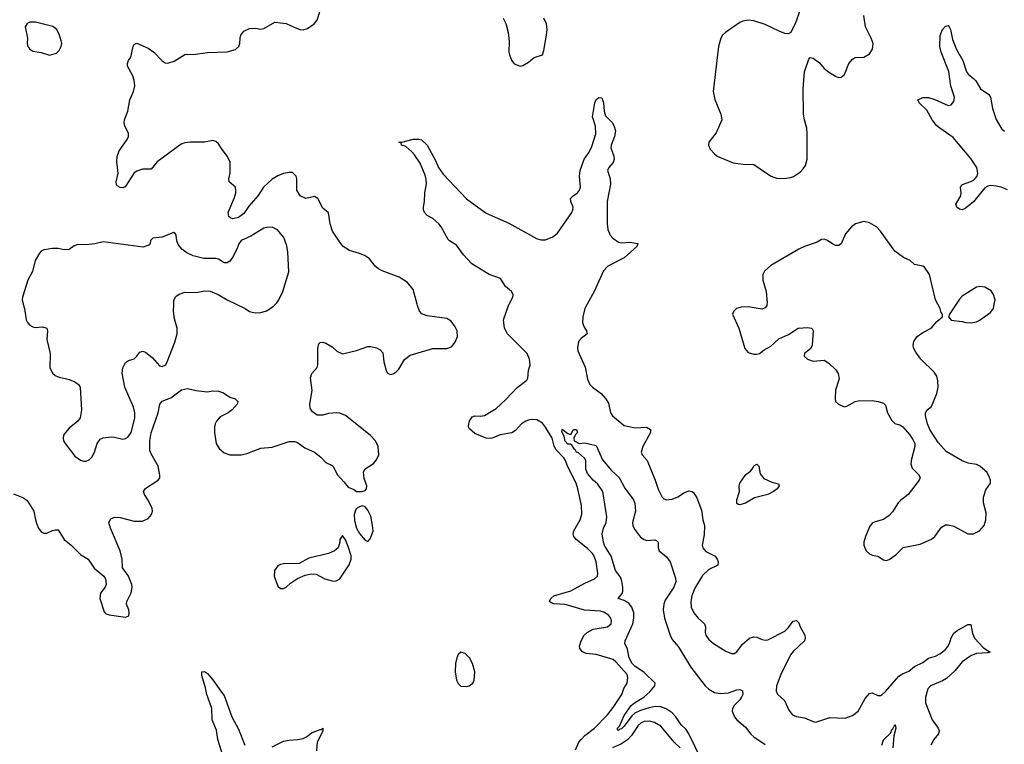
# Model space of a CAD drawing. Header units: inches. Extents: x 1839270 to 1929235, y 762242 to 910350.
# Tile 359 of 362: x 1911578 to 1918568, y 896875 to 902020. Entities that reach past the tile are written whole.
import ezdxf

# ---------------------------------------------------------------- set-up
doc = ezdxf.new("R2010")
doc.units = ezdxf.units.IN
doc.header["$MEASUREMENT"] = 0
doc.layers.add('B9819', color=7, linetype='Continuous')
doc.layers.add('B9910', color=7, linetype='Continuous')

msp = doc.modelspace()

# ---------------------------------------------------------------- linework, layer by layer
at = {"layer": 'B9819', "color": 5}
for points, elevation in [([(1911534.7, 898654.7), (1911604.4, 898624.4), (1911630, 898606), (1911679, 898530), (1911688.8, 898468.8), (1911698.3, 898438.3), (1911710.3, 898410.3), (1911730, 898384), (1911750, 898373.4), (1911770, 898373.4), (1911810, 898393), (1911830, 898399.1), (1911850, 898398.8), (1911893.4, 898330), (1911942, 898290), (1912010, 898224), (1912062.8, 898190), (1912106, 898126), (1912174.8, 898070), (1912186.8, 898050), (1912190.9, 898009.1), (1912184.7, 897990), (1912150.9, 897949.1), (1912147.3, 897910), (1912176.8, 897816.8), (1912190, 897801), (1912213.7, 897793.7), (1912330, 897779.1), (1912351.6, 897788.4), (1912355.1, 897810), (1912352, 897830), (1912336, 897870), (1912337.2, 897890), (1912369.6, 897950), (1912375.1, 897990), (1912373, 898010), (1912350, 898069.2), (1912307.7, 898127.7), (1912305.6, 898190), (1912290.9, 898250), (1912223.1, 898410), (1912211.6, 898450), (1912223.9, 898476.1), (1912251.3, 898488.7), (1912290, 898485.7), (1912390, 898460.3), (1912450, 898460.3), (1912490, 898479.3), (1912514.1, 898505.9), (1912520.5, 898530), (1912518.7, 898550), (1912490, 898609), (1912462.7, 898650), (1912457.2, 898670), (1912469.2, 898690), (1912480.7, 898699.3), (1912559.6, 898750), (1912571.6, 898768.4), (1912572.6, 898787.4), (1912561.4, 898850), (1912510, 898936.9), (1912501.6, 898961.6), (1912500.8, 899030), (1912510, 899087.7), (1912561.5, 899230), (1912571.8, 899290), (1912588.7, 899311.3), (1912650, 899335.3), (1912726.8, 899393.2), (1912770, 899402.3), (1912830, 899387.5), (1912890, 899379.8), (1912910, 899378.7), (1912950, 899386.2), (1912990, 899382.9), (1913025.5, 899370), (1913070, 899339.3), (1913107.5, 899327.5), (1913126, 899310), (1913121, 899290), (1913087.3, 899250), (1913058.8, 899230), (1913000.2, 899199.7), (1912974.9, 899170), (1912964.9, 899150), (1912960.4, 899130), (1912961.3, 899090), (1912972, 899010), (1912994.8, 898974.8), (1913030, 898944.9), (1913070, 898931.8), (1913150, 898930.4), (1913190, 898940.5), (1913290, 898977.3), (1913370, 898985.5), (1913490, 899026), (1913530, 899025.5), (1913550, 899017.1), (1913601.4, 898981.4), (1913670.4, 898950.4), (1913714.6, 898914.6), (1913750, 898876), (1913795.2, 898855.2), (1913804.9, 898844.9), (1913830.8, 898790), (1913879.9, 898739.9), (1913910, 898701), (1913950, 898684.7), (1913970, 898671.3), (1914008.9, 898671.1), (1914030, 898678), (1914039, 898690), (1914041.2, 898710), (1914023.7, 898763.7), (1914019, 898810), (1914029.5, 898830.5), (1914089, 898870), (1914110, 898896), (1914127, 898930), (1914123, 898990), (1914104.2, 899030), (1914066.6, 899070), (1913890, 899209.8), (1913850, 899225.4), (1913830, 899228), (1913770, 899224.2), (1913730, 899213), (1913690, 899213.3), (1913656.4, 899236.4), (1913640.9, 899260.9), (1913638.3, 899290), (1913653.5, 899386.5), (1913642.3, 899477.7), (1913651.2, 899508.8), (1913688.5, 899551.5), (1913695.4, 899570), (1913694.4, 899685.6), (1913702.2, 899717.8), (1913711.2, 899728.8), (1913730, 899730.3), (1913750, 899724.4), (1913796.3, 899696.3), (1913830, 899667.4), (1913870, 899648.4), (1913969.7, 899670.3), (1914050, 899698.7), (1914070, 899700.3), (1914111, 899690), (1914136.7, 899676.7), (1914154.9, 899654.9), (1914163.1, 899590), (1914180.4, 899530), (1914190, 899510.8), (1914210, 899502), (1914230, 899505.5), (1914250, 899519.3), (1914270, 899539.3), (1914310, 899608.4), (1914350, 899638), (1914510, 899686.4), (1914610, 899686), (1914642.4, 899697.6), (1914669.4, 899730), (1914687, 899770), (1914682.9, 899810), (1914670, 899839), (1914640.1, 899880.1), (1914610, 899899.3), (1914470, 899916.9), (1914432.3, 899932.2), (1914416.9, 899950), (1914401.7, 899990), (1914399, 900000)], 720), ([(1911602.8, 900000), (1911610.7, 899970), (1911623.8, 899890), (1911633.4, 899870), (1911650, 899850.7), (1911670, 899840.5), (1911690, 899835.5), (1911738.5, 899838.5), (1911771, 899830), (1911774.8, 899810), (1911770.7, 899750), (1911794.9, 899650), (1911790.5, 899550), (1911810, 899510.8), (1911830, 899493.4), (1911850, 899484.4), (1911930, 899464.9), (1911968.3, 899448.3), (1911994.8, 899430), (1912007.3, 899410), (1912017.3, 899250), (1912007.3, 899192.7), (1911991.3, 899170), (1911930, 899119.3), (1911902, 899090), (1911888.2, 899070), (1911885.5, 899050), (1911888.2, 899030), (1911900.5, 899010), (1911970, 898920.5), (1912010, 898893), (1912030, 898886.4), (1912050, 898886.4), (1912070, 898894.9), (1912090, 898914), (1912107.6, 898950), (1912127.9, 899012.1), (1912150, 899042.8), (1912170, 899050.7), (1912230, 899058), (1912250, 899057.1), (1912310, 899041.1), (1912330, 899045.7), (1912344.5, 899055.5), (1912368.4, 899090), (1912394.4, 899190), (1912396.2, 899230), (1912386.8, 899270), (1912324.7, 899410), (1912305, 899510), (1912310.6, 899549.4), (1912330, 899585.7), (1912350, 899600.9), (1912390, 899612.4), (1912409.6, 899630), (1912430, 899658.8), (1912450, 899667.7), (1912470, 899660.5), (1912520.3, 899620.3), (1912570, 899562), (1912590, 899557.4), (1912614.2, 899570), (1912625.7, 899590), (1912678.9, 899730), (1912696, 899790), (1912696.1, 899830), (1912676.4, 899896.4), (1912669.7, 899950.3), (1912671.1, 900000)], 740), ([(1913114, 900000), (1913177.3, 899970), (1913209, 899949), (1913250, 899938.7), (1913290, 899941.1), (1913330, 899952.2), (1913377, 899983), (1913393.7, 900000)], 740), ([(1915524.2, 896835.8), (1915547.6, 896890), (1915563.5, 896910), (1915590, 896937.5), (1915658.9, 896990), (1915750, 897085.8), (1915790, 897137.3), (1915851.6, 897230), (1915867.5, 897272.5), (1915891.1, 897310), (1915896, 897350), (1915889.8, 897370), (1915810, 897461.6), (1915790, 897476.8), (1915670, 897514), (1915599.6, 897519.6), (1915572.7, 897532.7), (1915555.3, 897555.3), (1915551.2, 897571.2), (1915562.8, 897610), (1915585.1, 897650), (1915605.4, 897670), (1915650, 897692.7), (1915750, 897709.3), (1915775.8, 897730), (1915780.4, 897750), (1915775.4, 897770), (1915759.7, 897790), (1915730, 897812), (1915700.9, 897820.9), (1915587.2, 897827.2), (1915450, 897868.7), (1915370, 897873.6), (1915350, 897880.7), (1915339.5, 897890), (1915347.6, 897910), (1915370, 897930.3), (1915490, 897965.2), (1915590, 898019.7), (1915659.5, 898050), (1915678.7, 898070), (1915682.6, 898090), (1915669.8, 898170), (1915655.9, 898210), (1915643.8, 898230), (1915610, 898266.4), (1915529.1, 898329.1), (1915511, 898350), (1915506.4, 898370), (1915511.8, 898390), (1915556.8, 898470), (1915568.7, 898510), (1915566, 898570), (1915540.7, 898690), (1915528.7, 898730), (1915466.2, 898850), (1915453.8, 898890), (1915441.6, 898910), (1915386.6, 898966.6), (1915372.8, 898992.8), (1915357, 899050), (1915310, 899128.2), (1915290, 899156.2), (1915250, 899178.9), (1915210, 899181), (1915190, 899177), (1915170, 899170.5), (1915139.2, 899150), (1915096.6, 899103.4), (1915072.1, 899087.9), (1914988.4, 899071.6), (1914931, 899050), (1914910, 899046.9), (1914890, 899049.7), (1914810, 899082.7), (1914770, 899115.1), (1914765, 899130), (1914766.5, 899150), (1914771.8, 899170), (1914790, 899201.5), (1914810, 899208.4), (1914850, 899204.6), (1914878.7, 899210), (1914961.5, 899258.5), (1915030, 899322.8), (1915110, 899408.9), (1915178.4, 899461.6), (1915185.9, 899474.1), (1915188.9, 899530), (1915201.1, 899570), (1915197.5, 899610), (1915179.6, 899650), (1915039.8, 899790), (1915020.2, 899830), (1915011.9, 899890), (1915048.3, 899991.7), (1915052.5, 900000)], 680), ([(1915606.9, 900000), (1915590.1, 899969.9), (1915575.9, 899910), (1915574.4, 899870), (1915582.4, 899842.4), (1915601.8, 899810), (1915605.7, 899790), (1915563, 899757), (1915545.5, 899734.5), (1915537, 899690), (1915540.8, 899670), (1915592.9, 899552.9), (1915610, 899468), (1915625.6, 899430), (1915643.2, 899410), (1915705.4, 899365.4), (1915737.7, 899330), (1915757.1, 899297.1), (1915772.4, 899230), (1915786.4, 899206.4), (1915870, 899138.9), (1915950, 899121.8), (1916026.9, 899126.9), (1916056.3, 899110), (1916056.4, 899090), (1916001.7, 898990), (1915990.4, 898950), (1915996.4, 898930), (1916031.8, 898890), (1916090, 898750.8), (1916110, 898686.8), (1916139.1, 898630), (1916150, 898619.1), (1916170, 898610.5), (1916210, 898614.9), (1916250, 898631.5), (1916297.2, 898662.8), (1916330, 898674.4), (1916350, 898671.3), (1916362.4, 898662.4), (1916385.7, 898625.7), (1916417.7, 898537.7), (1916427, 898470), (1916438.4, 898430), (1916438.2, 898361.8), (1916422.4, 898290), (1916426.7, 898270), (1916450, 898244.2), (1916514.9, 898210), (1916530.3, 898190), (1916537.6, 898170), (1916533, 898147), (1916470, 898115.4), (1916426.1, 898073.9), (1916370, 897985.1), (1916350.2, 897930), (1916342.8, 897890), (1916345.2, 897850), (1916363.6, 897810), (1916393.7, 897770), (1916440.4, 897730), (1916447.2, 897710), (1916444.9, 897670), (1916450, 897651), (1916470, 897619.5), (1916502.4, 897590), (1916590, 897535.8), (1916630, 897519.5), (1916650, 897520.4), (1916670, 897532.7), (1916710, 897585.3), (1916758, 897630), (1916790, 897639.5), (1916810, 897636.5), (1916850, 897619.5), (1916870, 897615.3), (1916890, 897617.6), (1917010, 897679.5), (1917035.4, 897704.6), (1917070, 897750.5), (1917093.4, 897753.4), (1917110, 897737.3), (1917119.6, 897710), (1917152.7, 897650), (1917154.3, 897625.7), (1917148.5, 897610), (1917070, 897534.5), (1917050, 897509.6), (1916980.8, 897370), (1916951.8, 897290), (1916948.5, 897250), (1916959.3, 897230), (1917006.7, 897186.7), (1917038, 897118), (1917064.4, 897084.4), (1917092.3, 897072.3), (1917150, 897063), (1917210, 897036.3), (1917230, 897033.4), (1917330, 897064.9), (1917438, 897062), (1917490, 897079.5), (1917530, 897110.5), (1917579.5, 897200.5), (1917610, 897235.5), (1917630, 897240.5), (1917670, 897221.7), (1917690, 897222.3), (1917701.6, 897230), (1917724, 897250), (1917820, 897360), (1917844.1, 897375.9), (1917890, 897395.5), (1917931.4, 897428.6), (1917990, 897456.5), (1918030, 897488), (1918078.8, 897501.2), (1918110, 897518.6), (1918150, 897548.2), (1918167, 897570), (1918177.8, 897590), (1918190, 897630.6), (1918210, 897664.4), (1918230, 897680.4), (1918310, 897725.5), (1918330, 897726), (1918341.8, 897661.8), (1918356.5, 897630), (1918421.4, 897561.4), (1918466.8, 897530), (1918450, 897524), (1918370, 897519.8), (1918330, 897503.7), (1918270, 897461.1), (1918220.2, 897399.8), (1918157.7, 897342.3), (1918130, 897325.4), (1918043.1, 897290), (1918024.4, 897270), (1918008, 897210), (1918009, 897169), (1918056.4, 897050), (1918099.5, 896990), (1918106, 896970), (1918101.7, 896950), (1918068.8, 896910), (1918046.4, 896870)], 680), ([(1916882.6, 900000), (1916881.1, 899990), (1916870, 899974), (1916850, 899965.6), (1916750, 899981.4), (1916700.8, 899979.2), (1916666, 899970), (1916646.8, 899950), (1916639.1, 899930), (1916684.2, 899830), (1916726.6, 899686.6), (1916750, 899658), (1916790, 899645.5), (1916810, 899644.9), (1916830, 899650.4), (1916863.8, 899676.2), (1916910, 899701.5), (1916966.4, 899753.6), (1917035.9, 899784.1), (1917104, 899830), (1917170, 899834.9), (1917198, 899830), (1917204.9, 899824.9), (1917210.4, 899810), (1917203.1, 899710), (1917194.4, 899685.6), (1917150.6, 899650), (1917147, 899630), (1917171, 899610), (1917210, 899596.4), (1917290, 899603), (1917321.7, 899581.7), (1917373, 899533), (1917387.5, 899507.5), (1917394.6, 899470), (1917369.3, 899390), (1917366.5, 899330), (1917370.4, 899310), (1917390.7, 899290), (1917430, 899272.4), (1917450, 899277), (1917509.8, 899310.2), (1917530, 899314.3), (1917630, 899315.6), (1917671.3, 899310), (1917710, 899297.1), (1917723.9, 899283.9), (1917739.5, 899230), (1917770, 899173.4), (1917790, 899153), (1917830, 899140.5), (1917848.7, 899128.7), (1917895.9, 899075.9), (1917919.4, 899039.4), (1917932.4, 899010), (1917932.2, 898990), (1917907.1, 898890), (1917905.1, 898865.1), (1917914.8, 898834.8), (1917959.1, 898790), (1917970.4, 898770.4), (1917964, 898750), (1917884.9, 898650), (1917830, 898607), (1917814.9, 898590), (1917774.1, 898525.9), (1917750, 898499.6), (1917710, 898471.8), (1917650, 898456), (1917630, 898445.2), (1917610, 898419), (1917581.6, 898350), (1917570.4, 898310), (1917570.4, 898290), (1917577.1, 898270), (1917588, 898250), (1917610, 898227.7), (1917630, 898217.1), (1917670, 898210.5), (1917710, 898184.4), (1917730, 898181.3), (1917750, 898187), (1917798.2, 898221.8), (1917850, 898273.4), (1917970, 898296.9), (1918050, 898332), (1918073.6, 898350), (1918122.9, 898417.1), (1918150, 898434.4), (1918170, 898434.4), (1918210, 898423.7), (1918310, 898370.3), (1918350, 898370.3), (1918393, 898390), (1918424.2, 898430), (1918438, 898470), (1918439.8, 898519.8), (1918420.4, 898590), (1918420.5, 898630), (1918438, 898682), (1918469, 898730), (1918469, 898750), (1918464, 898770), (1918445.6, 898805.6), (1918395.3, 898850), (1918370, 898860.9), (1918311.5, 898871.5), (1918270, 898887.6), (1918154.6, 898954.6), (1918098, 899018), (1918039.7, 899110), (1918022.4, 899150), (1918007.8, 899210), (1918009.6, 899230), (1918021.2, 899250), (1918050, 899274.8), (1918090, 899365.5), (1918099, 899410), (1918097.1, 899457.1), (1918088.7, 899488.7), (1918070, 899517), (1917975.1, 899610), (1917939.1, 899659.1), (1917923.7, 899690), (1917920.9, 899710), (1917924.8, 899735.2), (1917949.3, 899770), (1917990, 899798.4), (1918049.4, 899830), (1918090, 899877.3), (1918128.7, 899910), (1918128.7, 899930), (1918120.9, 899940.9), (1918112.7, 899970), (1918096.1, 900000)], 720), ([(1918225.9, 900000), (1918178, 899930), (1918171.3, 899910), (1918190, 899887.7), (1918270, 899877.3), (1918294, 899870), (1918330, 899868), (1918370, 899875.5), (1918390, 899885.5), (1918470, 899940.4), (1918491.2, 899970), (1918496.6, 900000)], 720), ([(1916414.9, 896770), (1916328.4, 896950), (1916310, 896980.2), (1916274.4, 897014.4), (1916237, 897070), (1916210, 897098.6), (1916167.5, 897127.5), (1916130, 897141.3), (1916090, 897143), (1916046.7, 897133.4), (1915985.4, 897114.6), (1915944.3, 897095.7), (1915923.2, 897076.8), (1915870, 897004.1), (1915850, 896984.1), (1915838.3, 896981.7), (1915830, 896972.7), (1915822, 896982), (1915821.3, 896990), (1915835.3, 897004.7), (1915870, 897079.5), (1915919.8, 897150), (1915942.9, 897170), (1916009.2, 897210.8), (1916052, 897248), (1916086.5, 897290), (1916089, 897310), (1916010, 897384.2), (1915945.3, 897430), (1915925.4, 897450), (1915904.6, 897490), (1915892.7, 897550), (1915874, 897590), (1915876.5, 897610), (1915931.8, 897730), (1915938.6, 897770), (1915937.2, 897810), (1915923, 897850), (1915899.5, 897879.5), (1915870, 897896.8), (1915825.6, 897910), (1915853.9, 897946.1), (1915858.9, 897961.1), (1915860.7, 897990), (1915853.6, 898033.6), (1915843.1, 898063.1), (1915806.7, 898110), (1915777, 898210), (1915730, 898285.8), (1915721.9, 898310), (1915713.1, 898370), (1915722.4, 898410), (1915740.9, 898450), (1915746.6, 898490), (1915716.9, 898670), (1915683.3, 898723.3), (1915650, 898751.1), (1915610, 898798.9), (1915597.7, 898830), (1915596, 898890), (1915587.7, 898907.7), (1915544.6, 898944.6), (1915530, 898949.7), (1915524.8, 898964.7), (1915516, 898970), (1915498.4, 898998.4), (1915485.6, 899005.6), (1915470, 899006.9), (1915450, 899027), (1915442.7, 899062.7), (1915426.3, 899093.7), (1915429.1, 899109.1), (1915426, 899110), (1915430, 899112), (1915470, 899082), (1915490, 899074), (1915508.7, 899110), (1915530, 899111), (1915538, 899090), (1915524.7, 899075.3), (1915512, 899050), (1915514, 899030), (1915550, 899012), (1915590, 899016), (1915670, 898998), (1915714.8, 898894.8), (1915779.5, 898819.5), (1915833.4, 898770), (1915874.2, 898694.2), (1915936.5, 898610), (1915944.8, 898584.8), (1915950.2, 898530.2), (1915929.1, 898450), (1915931.1, 898430), (1915943.1, 898403.1), (1915986.3, 898346.3), (1916010, 898328.7), (1916030, 898323.1), (1916086.8, 898326.8), (1916101, 898321), (1916110.8, 898310.8), (1916110.7, 898270), (1916118.8, 898250), (1916170, 898205.5), (1916194.9, 898170), (1916234.1, 898054.1), (1916236.2, 898030), (1916221.8, 897990), (1916161.3, 897898.7), (1916150.9, 897870), (1916145.9, 897830), (1916155.8, 897770), (1916195.5, 897650), (1916210, 897619.5), (1916251.5, 897570), (1916342.2, 897422.2), (1916444.5, 897290), (1916470, 897266.2), (1916510, 897242.8), (1916550, 897235.3), (1916610, 897241.5), (1916670, 897261.3), (1916690, 897263.6), (1916710, 897254.6), (1916711.4, 897230), (1916703, 897210), (1916689.4, 897190), (1916649.3, 897150.7), (1916638.1, 897130), (1916635, 897110), (1916651.3, 897071.3), (1916670, 897049), (1916730, 896997.4), (1916768.1, 896948.1), (1916790, 896928.9), (1916870, 896874.6)], 660), ([(1913033, 896750), (1912984.6, 896910), (1912974.7, 896974.7), (1912944.8, 897050), (1912942.1, 897130), (1912906.9, 897230), (1912897.3, 897277.3), (1912870, 897364), (1912870, 897390.8), (1912890, 897393.4), (1912910, 897379.1), (1912950, 897333), (1913010, 897244.9), (1913030, 897222.8), (1913082.6, 897070), (1913130, 896984), (1913175, 896870)], 680), ([(1916267, 896850), (1916224.6, 896890), (1916130, 897003.9), (1916084.2, 897030), (1916050, 897040.5), (1916010, 897036.4), (1915990, 897029), (1915968.1, 897010), (1915921.2, 896938.8), (1915893.3, 896906.7), (1915850, 896878.7), (1915785.2, 896850)], 680), ([(1917698.7, 896870), (1917710, 896906.9), (1917762.2, 896957.8), (1917770, 896981), (1917775.5, 896984.5), (1917790, 897014.8), (1917793, 897013), (1917797.1, 896990), (1917784.8, 896935.2), (1917775.5, 896850)], 660), ([(1913370, 896857.3), (1913450, 896896.8), (1913490, 896905.8), (1913550.9, 896909.1), (1913590, 896917.3), (1913612.7, 896927.3), (1913650, 896956.4), (1913710, 896981), (1913719, 896981), (1913731, 896991), (1913730, 896968.7), (1913690.4, 896889.6), (1913683.8, 896830)], 680)]:
    msp.add_lwpolyline(points, dxfattribs=dict(at, elevation=elevation))
for points, elevation in [([(1916690, 898575.3), (1916678, 898578), (1916670, 898586), (1916669.1, 898610.9), (1916689, 898670), (1916686, 898710), (1916689.5, 898730), (1916734, 898790), (1916766, 898814), (1916783.6, 898836.4), (1916790, 898853.4), (1916810, 898864.7), (1916824.7, 898850), (1916834.6, 898794.6), (1916861.6, 898761.6), (1916917.6, 898737.6), (1916965.4, 898725.4), (1916970.7, 898710), (1916956.3, 898690), (1916930, 898669.6), (1916890, 898649.5), (1916793.7, 898626.3), (1916730, 898586.6)], 680), ([(1914010, 898568.7), (1913990, 898562), (1913970, 898548.7), (1913962.5, 898537.5), (1913952.8, 898507.2), (1913955.8, 898464.2), (1913968.9, 898410), (1913990, 898373), (1914030, 898324.9), (1914050, 898316), (1914066.6, 898333.4), (1914083.3, 898376.7), (1914087, 898390), (1914083.6, 898430), (1914070, 898495.3), (1914050, 898538), (1914030, 898562)], 720), ([(1913870, 898358), (1913851.3, 898330), (1913851.3, 898310), (1913838, 898270), (1913812, 898250), (1913770.5, 898229.5), (1913630, 898196), (1913562, 898158), (1913450, 898156.3), (1913430, 898153), (1913410, 898142), (1913387.4, 898110), (1913383.7, 898070), (1913410, 897998), (1913430, 897981), (1913450, 897981), (1913470, 897991), (1913500.1, 898019.9), (1913550, 898053.4), (1913604.1, 898075.9), (1913650, 898086.8), (1913683.5, 898083.5), (1913744.7, 898050), (1913795.2, 898035.2), (1913810, 898033), (1913830, 898038), (1913850, 898050.6), (1913915.6, 898150), (1913931, 898190), (1913930, 898214), (1913910, 898279), (1913890, 898328)], 720), ([(1914710, 897529.2), (1914690, 897513.2), (1914680.4, 897490), (1914672.7, 897450), (1914668.8, 897388.8), (1914679.1, 897330), (1914690, 897306), (1914710, 897288), (1914750, 897285.5), (1914769.4, 897290.6), (1914795.3, 897310), (1914804, 897330), (1914809.3, 897390), (1914792.3, 897450), (1914770, 897489), (1914740.1, 897520.1)], 720)]:
    msp.add_lwpolyline(points, close=True, dxfattribs=dict(at, elevation=elevation))
at = {"layer": 'B9910', "color": 5}
for points, elevation in [([(1914399, 900000), (1914370, 900105.2), (1914330, 900155.1), (1914272.7, 900192.7), (1914150, 900237.4), (1914126.6, 900250), (1914101.6, 900270), (1914061.1, 900321.1), (1914030, 900343), (1913990, 900361.1), (1913920.3, 900380.3), (1913875.1, 900410), (1913850, 900439.6), (1913798.6, 900518.6), (1913783, 900570), (1913770, 900648), (1913730, 900682), (1913693.2, 900750), (1913670, 900765.2), (1913610, 900749.6), (1913570, 900769.6), (1913560.8, 900780.8), (1913545.6, 900810), (1913546, 900890), (1913541.2, 900910), (1913514.2, 900934.2), (1913490, 900935.1), (1913450, 900927.6), (1913410, 900912.2), (1913370, 900887.2), (1913309.5, 900830.5), (1913270, 900771.1), (1913203.8, 900696.2), (1913170, 900643.9), (1913130, 900616.4), (1913090, 900607), (1913073.2, 900613.2), (1913063.6, 900623.6), (1913057.4, 900650), (1913102.5, 900757.5), (1913112.8, 900790), (1913113, 900810), (1913109.6, 900830), (1913064.8, 900870), (1913062.4, 900890), (1913071.5, 900930), (1913071, 901011), (1913051.8, 901050), (1913010, 901104.7), (1912990, 901139.7), (1912970, 901154.7), (1912950, 901161.3), (1912888.7, 901151.3), (1912789.1, 901150.9), (1912750, 901145.4), (1912723.9, 901136.1), (1912554, 901010), (1912510, 900959.3), (1912450, 900959.7), (1912410, 900945.4), (1912390, 900932.6), (1912326.6, 900833.4), (1912310, 900826.6), (1912291.8, 900828.2), (1912270, 900841.6), (1912264.4, 900850), (1912262.4, 900870), (1912277.3, 900930), (1912266.3, 901010), (1912269.6, 901049.6), (1912284.7, 901090), (1912340.5, 901170), (1912349.6, 901190), (1912350, 901215.3), (1912324.4, 901264.4), (1912319.7, 901290), (1912322.6, 901310), (1912344.4, 901370), (1912360.4, 901450), (1912386, 901510), (1912395.1, 901550), (1912390.8, 901590), (1912380.7, 901620.7), (1912342.9, 901690), (1912342, 901710), (1912350, 901731), (1912367, 901753), (1912383.6, 901830), (1912390, 901842.8), (1912410, 901852.4), (1912490, 901817.8), (1912530.3, 901790), (1912590, 901728.7), (1912610, 901714.9), (1912630, 901710.3), (1912674.9, 901725.1), (1912750, 901772.4), (1912770, 901775.9), (1912810, 901772.7), (1912910, 901787.6), (1913050, 901792.3), (1913110, 901809.1), (1913133.5, 901830), (1913140.4, 901850), (1913141.8, 901890), (1913148, 901910), (1913170, 901937.8), (1913210, 901957.5), (1913250, 901960.2), (1913290, 901953.4), (1913310, 901958.2), (1913390, 902001.6), (1913470, 901992.4), (1913530, 901963.8), (1913570, 901950.6), (1913590, 901948), (1913622, 901958), (1913669.2, 901990), (1913690, 902016), (1913736.3, 902170)], 720), ([(1917119.1, 902090), (1917083, 901990), (1917050, 901926), (1917030, 901919.5), (1917010, 901922.9), (1916970, 901937.6), (1916870, 901986.6), (1916790, 902012.1), (1916750, 902017.7), (1916711, 902010), (1916690, 901999.7), (1916588, 901930), (1916568, 901910), (1916556.3, 901890), (1916538, 901830), (1916500.3, 901510), (1916512.8, 901452.8), (1916556.4, 901350), (1916562.4, 901310), (1916522.6, 901217.4), (1916470.7, 901150), (1916467.3, 901130), (1916480.9, 901100.9), (1916510, 901066.8), (1916530, 901050.7), (1916642.8, 901002.8), (1916713.5, 900993.5), (1916790, 900991.8), (1916879.1, 900930), (1916913.4, 900910), (1916950, 900895.6), (1917008.5, 900891.5), (1917050, 900898.7), (1917072.3, 900907.8), (1917120.1, 900939.9), (1917139.8, 900960.3), (1917155.4, 900984.6), (1917168.2, 901030), (1917168.3, 901210), (1917165.1, 901250), (1917148.3, 901310), (1917143.5, 901350), (1917140.5, 901530), (1917149.6, 901650), (1917180.9, 901739.1), (1917189.2, 901750.8), (1917210, 901747.3), (1917254.9, 901714.9), (1917290, 901673.4), (1917319.1, 901650), (1917370, 901618.4), (1917390, 901610.4), (1917410, 901612.7), (1917433.6, 901630), (1917464.5, 901710), (1917490, 901740.7), (1917510, 901752.7), (1917570, 901753), (1917610, 901777.3), (1917631.6, 901810), (1917636.9, 901850), (1917623.5, 901890), (1917583.5, 901970), (1917570.8, 902050)], 720), ([(1915010.8, 902030), (1915030, 901992), (1915045.5, 901930), (1915053.7, 901866.3), (1915050.8, 901790), (1915054.8, 901770), (1915070, 901732), (1915087.1, 901707.1), (1915130, 901691), (1915150, 901696), (1915190, 901718.8), (1915230, 901750.6), (1915289.3, 901770.7), (1915299.7, 901800.3), (1915318.5, 901910), (1915321.7, 901950), (1915316.9, 901990), (1915298.9, 902030)], 720), ([(1918591, 900811), (1918545.1, 900830), (1918510, 900838.4), (1918470, 900842.4), (1918450, 900838.6), (1918430, 900826.3), (1918350, 900727.1), (1918290, 900678.5), (1918270, 900669.7), (1918250, 900675.8), (1918231.6, 900690), (1918224.2, 900710), (1918259.8, 900770), (1918262.7, 900790), (1918256.3, 900830), (1918271.8, 900850), (1918330, 900870.1), (1918350, 900880.4), (1918364.5, 900895.5), (1918374.6, 900910), (1918380.3, 900930), (1918372.5, 900970), (1918330, 901034.4), (1918204.2, 901184.2), (1918110, 901249.1), (1918087.3, 901270), (1918055.8, 901310), (1918016.9, 901376.9), (1917962.6, 901430), (1917954, 901450), (1917990, 901467.9), (1918030, 901466.8), (1918074.1, 901454.1), (1918170, 901412), (1918190, 901416.4), (1918210, 901438.8), (1918213.4, 901470), (1918187.8, 901547.8), (1918173, 901653), (1918119.5, 901790), (1918110, 901829.2), (1918112, 901908), (1918129.2, 901950), (1918150, 901974), (1918170, 901978), (1918175.8, 901970), (1918184.9, 901950), (1918200.4, 901880.4), (1918229.4, 901809.4), (1918274.4, 901730), (1918300.4, 901650), (1918313.4, 901630), (1918350, 901603), (1918365.4, 901585.4), (1918399.3, 901530), (1918457.6, 901490), (1918469, 901469), (1918483.6, 901390), (1918510, 901310.8), (1918550, 901243.8), (1918570, 901228.7)], 680), ([(1915052.5, 900000), (1915078.2, 900050), (1915081.5, 900070), (1915069.9, 900090), (1915026.8, 900126.8), (1914990, 900183.4), (1914910.8, 900210.7), (1914787.7, 900287.7), (1914729.1, 900350), (1914679.5, 900419.5), (1914629.5, 900450), (1914620.4, 900460.4), (1914570, 900549.2), (1914552.3, 900570), (1914510, 900609.5), (1914470, 900629.6), (1914451.6, 900650), (1914444.2, 900670), (1914444.5, 900690), (1914451.5, 900730), (1914452.8, 900790), (1914466.3, 900853.7), (1914464.5, 900884.5), (1914455.4, 900915.4), (1914421.8, 901001.8), (1914380.4, 901060.4), (1914362.3, 901082.3), (1914319.5, 901119.5), (1914288, 901130), (1914286, 901146), (1914268.7, 901150), (1914290, 901150.8), (1914370.9, 901170.9), (1914410, 901171), (1914430, 901166), (1914470.4, 901130), (1914530, 901020.5), (1914551.7, 900971.7), (1914584.2, 900924.2), (1914748.9, 900748.9), (1914890, 900646.2), (1915050, 900575.8), (1915247.3, 900467.3), (1915278.2, 900458.2), (1915310, 900457.6), (1915362.5, 900477.5), (1915396.4, 900503.6), (1915498.1, 900650), (1915505.7, 900670), (1915506.3, 900690), (1915490.7, 900730), (1915488.9, 900750), (1915506.4, 900770), (1915536.8, 900790), (1915552.8, 900810), (1915558.6, 900830), (1915552.7, 900910), (1915556.4, 900950), (1915585.4, 901030), (1915620.3, 901079.7), (1915640.4, 901119.6), (1915668.2, 901210), (1915664.6, 901264.6), (1915645.4, 901330), (1915660.4, 901430), (1915670, 901452.7), (1915690, 901467.7), (1915710, 901466), (1915722.4, 901430), (1915727.2, 901370), (1915737.6, 901337.6), (1915784.9, 901290), (1915796.1, 901270), (1915806.7, 901230), (1915799.5, 901190), (1915775.8, 901130), (1915775.5, 901110), (1915796.5, 901050), (1915798.3, 901030), (1915790, 901006), (1915760.7, 900970), (1915750.7, 900950), (1915770, 900892), (1915773.1, 900853.1), (1915749.1, 900730), (1915747.6, 900570), (1915752.9, 900530), (1915769.4, 900489.4), (1915788.7, 900470), (1915830, 900441.5), (1915850, 900435.3), (1915910, 900440.3), (1915966, 900430), (1915959.1, 900410), (1915870, 900329.7), (1915754, 900270), (1915722.5, 900237.5), (1915656.9, 900090), (1915606.9, 900000)], 680), ([(1918096.1, 900000), (1918079.6, 900030), (1918036.2, 900210), (1918002, 900262), (1917989.4, 900269.4), (1917930, 900282.9), (1917899.6, 900310), (1917852.7, 900332.7), (1917790, 900376.4), (1917690, 900519.7), (1917659.6, 900550), (1917610, 900578), (1917570, 900586.3), (1917510.7, 900570), (1917483, 900550), (1917440.9, 900499.1), (1917410, 900429), (1917390, 900417.2), (1917370, 900417.2), (1917350, 900425.2), (1917312.7, 900452.7), (1917290, 900462), (1917270, 900459), (1917238.4, 900441.6), (1917150, 900409.6), (1917110, 900389.7), (1916910, 900274.7), (1916866.2, 900233.8), (1916853.7, 900210), (1916854.3, 900170), (1916876.5, 900090), (1916884.2, 900010), (1916882.6, 900000)], 720), ([(1913393.7, 900000), (1913403.6, 900010), (1913418.4, 900030), (1913445.6, 900090), (1913487.8, 900230), (1913481.6, 900370), (1913474.5, 900414.5), (1913453.7, 900473.7), (1913407.9, 900527.9), (1913370, 900547), (1913330, 900545.6), (1913310, 900539.6), (1913217.5, 900482.5), (1913150, 900452.4), (1913132.3, 900427.7), (1913119.1, 900390), (1913089.3, 900330.7), (1913070, 900304.7), (1913050, 900292.8), (1913030, 900293), (1912990, 900318.9), (1912970, 900325.7), (1912883.8, 900323.8), (1912810, 900344.1), (1912764, 900364), (1912727.8, 900390), (1912702.8, 900422.8), (1912693, 900450), (1912688.7, 900490), (1912682, 900502), (1912670, 900508.7), (1912590, 900477.2), (1912522, 900470), (1912507.1, 900452.9), (1912504.7, 900430), (1912498.8, 900421.2), (1912454.4, 900405.6), (1912170, 900443.7), (1912110.6, 900429.4), (1912050, 900422), (1911990, 900425.1), (1911964.9, 900415.1), (1911930, 900389.4), (1911892.8, 900387.2), (1911850, 900395.1), (1911810, 900396), (1911750, 900387), (1911730, 900376), (1911717.7, 900362.3), (1911686.7, 900310), (1911668.9, 900231.1), (1911634.9, 900170), (1911597, 900050), (1911594.9, 900030), (1911602.8, 900000)], 740), ([(1912671.1, 900000), (1912671.9, 900028.1), (1912685.1, 900054.9), (1912710, 900070.8), (1912750, 900086), (1912830, 900082.8), (1912890, 900095.5), (1912930, 900093.4), (1912986, 900070), (1913050.7, 900030), (1913114, 900000)], 740), ([(1918496.6, 900000), (1918502, 900030), (1918492.4, 900070), (1918474.6, 900094.5), (1918430, 900121.7), (1918393.3, 900126.7), (1918370, 900120.5), (1918270, 900057.6), (1918250, 900035.1), (1918225.9, 900000)], 720)]:
    msp.add_lwpolyline(points, dxfattribs=dict(at, elevation=elevation))
at = {"layer": 'B9910', "color": 5, "elevation": 740}
msp.add_lwpolyline([(1911650, 902002.7), (1911630, 901993.2), (1911616, 901970), (1911634, 901890), (1911630.8, 901850), (1911634.8, 901830), (1911650.7, 901810), (1911670, 901797.1), (1911730, 901786), (1911790, 901768.4), (1911838.3, 901781.7), (1911858.9, 901801.1), (1911873.2, 901830), (1911876, 901850), (1911872.7, 901870), (1911860.9, 901910), (1911841.2, 901950), (1911811.8, 901971.8), (1911690, 902002)], close=True, dxfattribs=at)

doc.saveas('drawing.dxf')
